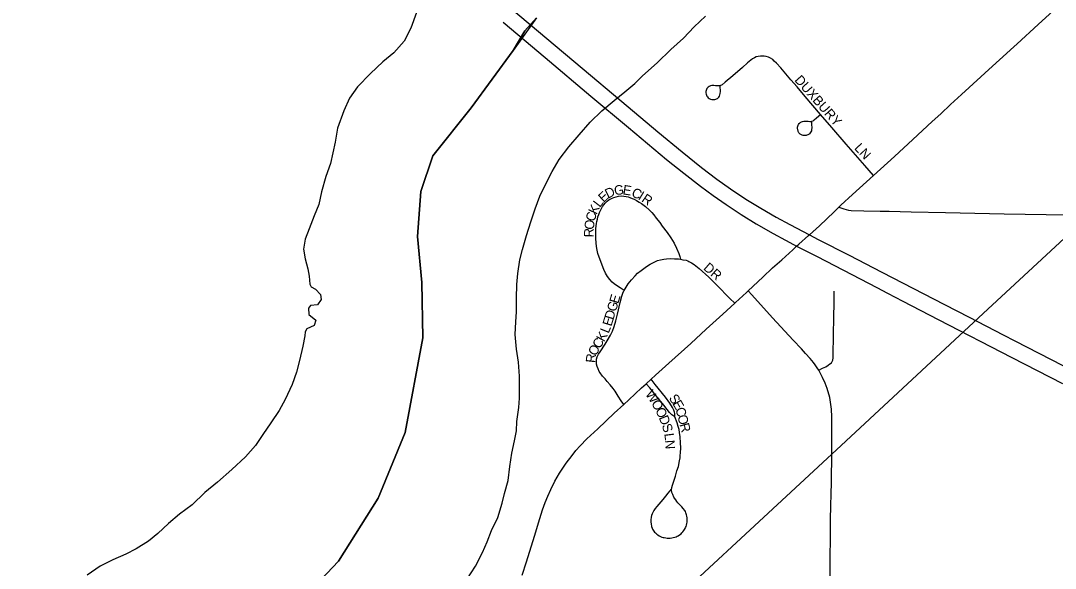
# Model space of a CAD drawing. Extents: x 1443599 to 1910620, y 1028088 to 1361369.
# Drawn here: x 1662843 to 1668244, y 1303454 to 1306313 of the extents above; entities that cross this region are included whole.
import ezdxf

# ---------------------------------------------------------------- set-up
doc = ezdxf.new("R2010")
doc.units = 0
for name, color, linetype in [('GM_X_Adjacent_County', 7, 'Continuous'), ('GM_X_Corporation', 7, 'Continuous'), ('GM_X_County', 7, 'Continuous'), ('GM_X_Interstate_Route', 7, 'Continuous'), ('GM_X_Major_River', 7, 'Continuous'), ('GM_X_Rail_Line', 7, 'Continuous'), ('GM_X_State_Route', 7, 'Continuous'), ('GM_X_Township', 7, 'Continuous'), ('GM_X_Township_Road', 7, 'Continuous'), ('GM_X_Township_Subdivision', 7, 'Continuous'), ('GM_X_Township_Subdivision_Text', 7, 'Continuous')]:
    doc.layers.add(name, color=color, linetype=linetype)

msp = doc.modelspace()

# ---------------------------------------------------------------- linework, layer by layer
at = {"layer": 'GM_X_Adjacent_County'}
msp.add_lwpolyline([(1665535.6, 1306327.3), (1665474.8, 1306259.5), (1665414.1, 1306156.9), (1665194.3, 1305857.7), (1664993.4, 1305608.3), (1664931.9, 1305420.7), (1664913.5, 1305186), (1664937.1, 1304946.7), (1664941.7, 1304657.4), (1664850.5, 1304163.1), (1664708, 1303820.3), (1664501.6, 1303490.6), (1664232.1, 1303206.3), (1664028.9, 1303049.3), (1663821.7, 1302888.4), (1663587, 1302756.1), (1663339.1, 1302668.2), (1663077.6, 1302602.6), (1662790, 1302535.5)], dxfattribs=at)
at = {"layer": 'GM_X_Corporation'}
msp.add_lwpolyline([(1665535.7, 1306327.3), (1665414.1, 1306156.9), (1665194.3, 1305857.7), (1664993.4, 1305608.3), (1664931.9, 1305420.7), (1664913.5, 1305186), (1664937.1, 1304946.7), (1664941.7, 1304657.4), (1664850.5, 1304163.1), (1664708, 1303820.3), (1664501.6, 1303490.6), (1664232.1, 1303206.3), (1664028.9, 1303049.3), (1663821.7, 1302888.4), (1663587, 1302756.1), (1663339.1, 1302668.2), (1663077.6, 1302602.6), (1662790, 1302535.5)], dxfattribs=at)
at = {"layer": 'GM_X_County'}
msp.add_lwpolyline([(1662790, 1302535.5), (1663077.6, 1302602.6), (1663339.1, 1302668.2), (1663587, 1302756.1), (1663821.7, 1302888.4), (1664028.9, 1303049.3), (1664232.1, 1303206.3), (1664501.6, 1303490.6), (1664708, 1303820.3), (1664850.5, 1304163.1), (1664941.7, 1304657.4), (1664937.1, 1304946.7), (1664913.5, 1305186), (1664931.9, 1305420.7), (1664993.4, 1305608.3), (1665194.3, 1305857.7), (1665414.1, 1306156.9), (1665474.8, 1306259.5), (1665535.6, 1306327.3)], dxfattribs=at)
at = {"layer": 'GM_X_Interstate_Route'}
for points in [[(1665404.5, 1306375.2), (1665774.6, 1306064.9), (1665980.7, 1305891.8), (1666168.8, 1305733), (1666295.4, 1305628.5), (1666397.5, 1305545.8), (1666476.1, 1305486.2), (1666548.3, 1305434.6), (1666627.5, 1305381.6), (1666706, 1305333.4), (1666785.9, 1305287.7), (1666858.1, 1305248.6), (1666960.2, 1305195.5), (1667006.6, 1305171.2), (1667167.1, 1305088.5), (1667338.9, 1304999.2), (1667666, 1304831.3), (1667794.4, 1304765.2), (1667972.2, 1304672.9), (1668033.4, 1304641.4), (1668283.3, 1304513.4)], [(1665361.3, 1306305.7), (1665580.8, 1306120.6), (1665819.6, 1305919.9), (1666015.6, 1305755.2), (1666214.7, 1305589.2), (1666303.8, 1305516.7), (1666391.9, 1305448.4), (1666457.8, 1305399.7), (1666524.8, 1305352.6), (1666604.4, 1305300.7), (1666682.6, 1305252.6), (1666770.6, 1305201.8), (1666834.6, 1305167.5)], [(1666834.6, 1305167.5), (1666877.5, 1305144.5), (1666893.4, 1305136.3), (1667000.1, 1305081.5), (1667180.9, 1304987.9), (1667311.8, 1304919.5), (1667367.2, 1304890.9), (1667448.4, 1304847.9), (1667632.5, 1304753.6), (1668017.8, 1304555.3), (1668282.4, 1304418.7)]]:
    msp.add_lwpolyline(points, dxfattribs=at)
at = {"layer": 'GM_X_Major_River'}
for points in [[(1664908.4, 1306356.8), (1664879.8, 1306274.8), (1664845.3, 1306206.9), (1664790.9, 1306145.1), (1664732.6, 1306097.5), (1664668.2, 1306037.8), (1664601.8, 1305968.1), (1664559.4, 1305908.3), (1664528.9, 1305842.4), (1664496.2, 1305752.4), (1664483.6, 1305678.3), (1664460.7, 1305568.2), (1664436.2, 1305500.2), (1664413.6, 1305420.2), (1664399.1, 1305354.2), (1664374.6, 1305294.2), (1664348.1, 1305226.2), (1664327.7, 1305172.3), (1664319.3, 1305120.2), (1664326.9, 1305070), (1664342.4, 1305017.8)], [(1665438.7, 1304992.3), (1665447.6, 1305064.3), (1665462.3, 1305118.3), (1665483.1, 1305192.2), (1665505.9, 1305262), (1665528.7, 1305329.9), (1665553.5, 1305397.7), (1665584.3, 1305461.5), (1665617, 1305525.2), (1665653.5, 1305588.5), (1665704.4, 1305654.4), (1665759, 1305717.9), (1665815.7, 1305783.3), (1665877.2, 1305843), (1665940.9, 1305896.1), (1665997.3, 1305941.5), (1666048.1, 1305985.1), (1666089, 1306024.9), (1666164.8, 1306093.8), (1666237.5, 1306163), (1666302.1, 1306222.4), (1666358.7, 1306281.8), (1666417.3, 1306337.2)], [(1664342.4, 1305017.8), (1664349, 1304979.7), (1664351.7, 1304937.5), (1664359.6, 1304923.4), (1664381.5, 1304911.2), (1664407.2, 1304883), (1664410.9, 1304857.5), (1664392.8, 1304828.9), (1664354.8, 1304825.2), (1664344.7, 1304811.3), (1664347.6, 1304779.8), (1664383.6, 1304749.6), (1664373.9, 1304720.8), (1664336.2, 1304705), (1664327.8, 1304689.1), (1664325.6, 1304667), (1664315.2, 1304613)], [(1665171.5, 1303394.4), (1665216.3, 1303464.1), (1665253.1, 1303535.8), (1665278.1, 1303592.3), (1665300.4, 1303651.4), (1665333.2, 1303719.1), (1665356.1, 1303793), (1665368.7, 1303845), (1665387.5, 1303912.9), (1665396.3, 1303984.9), (1665407.2, 1304054.9), (1665420, 1304118.9), (1665430.6, 1304170.9), (1665433.2, 1304220.9), (1665444.1, 1304292.9), (1665446.6, 1304342.1), (1665447.3, 1304395.1), (1665446.1, 1304457.2), (1665441, 1304529.4), (1665431.9, 1304597.7), (1665424.8, 1304673.9), (1665427.6, 1304740), (1665430.3, 1304792.1), (1665431.2, 1304863.9), (1665432.1, 1304936.3), (1665438.7, 1304992.3)], [(1664315.2, 1304613), (1664298.6, 1304538.9), (1664283.1, 1304477.1), (1664259.6, 1304412.9), (1664222.7, 1304334.7), (1664192.6, 1304277.1), (1664148.2, 1304213.2), (1664106.4, 1304152), (1664067.6, 1304094.5), (1664017, 1304035.8), (1663944.6, 1303970.2), (1663870.1, 1303902.6), (1663803.8, 1303848.9), (1663737.4, 1303785.3), (1663671.1, 1303735.7), (1663614.9, 1303688), (1663558.8, 1303634.8), (1663510, 1303594.6), (1663446.1, 1303554.9), (1663391.9, 1303527.2), (1663323.8, 1303497.7), (1663257.7, 1303464.1), (1663189.4, 1303418.5)]]:
    msp.add_lwpolyline(points, dxfattribs=at)
at = {"layer": 'GM_X_Rail_Line'}
msp.add_lwpolyline([(1662816.3, 1300093.3), (1662986, 1300250.7), (1663553.9, 1300777.6), (1665962.6, 1303015.1), (1667076.6, 1304049.8), (1667890.9, 1304806.6), (1670146.3, 1306896.4), (1673619.7, 1310124.8), (1673743.8, 1310238.6)], dxfattribs=at)
at = {"layer": 'GM_X_State_Route'}
for points in [[(1666872.9, 1305117.3), (1666893.4, 1305136.3), (1666904.2, 1305146.5), (1666955.5, 1305191.2), (1666960.2, 1305195.5), (1667012.1, 1305242.6), (1667089.6, 1305315.5), (1667114, 1305339), (1667125, 1305349.7), (1667185.3, 1305405.7), (1667294.9, 1305505.6), (1667403.8, 1305604.8), (1667500.6, 1305693.6), (1667601.5, 1305786.3), (1667645.7, 1305826.9), (1667697.2, 1305874.8), (1667754, 1305927.6), (1667915.8, 1306075), (1667988.4, 1306141.3), (1668010.4, 1306161.3), (1668045.3, 1306193.1), (1668154.7, 1306292.5), (1668291.2, 1306418.9)], [(1665460.7, 1303417.4), (1665483.2, 1303486.8), (1665508.4, 1303565.2), (1665526.8, 1303626.2), (1665545.2, 1303691.1), (1665566.6, 1303758.6), (1665580.7, 1303797.7), (1665593.8, 1303829.6), (1665610.4, 1303865.6), (1665631.9, 1303908.6), (1665656, 1303950.7), (1665672.7, 1303976.1), (1665690.9, 1304003.4), (1665720.8, 1304043.3), (1665741, 1304068.7), (1665763, 1304093.8), (1665797.5, 1304129.4), (1665855, 1304182.7), (1665941.2, 1304264.3), (1665990.6, 1304309.7), (1666017.1, 1304334.1), (1666083.8, 1304396.4), (1666107.5, 1304417.8), (1666133.9, 1304441.6), (1666156.1, 1304461.7), (1666227.1, 1304525.3), (1666341.5, 1304628.4), (1666420.4, 1304702.1), (1666508, 1304780.2), (1666571.1, 1304838.4), (1666575.1, 1304842), (1666631.6, 1304894.7), (1666639.9, 1304902.3), (1666716.6, 1304973.2), (1666768.4, 1305021.9), (1666815.7, 1305064), (1666872.9, 1305117.3)]]:
    msp.add_lwpolyline(points, dxfattribs=at)
at = {"layer": 'GM_X_Township'}
msp.add_lwpolyline([(1662790, 1302535.5), (1663077.6, 1302602.6), (1663339.1, 1302668.2), (1663587, 1302756.1), (1663821.7, 1302888.4), (1664028.9, 1303049.3), (1664232.1, 1303206.3), (1664501.6, 1303490.6), (1664708, 1303820.3), (1664850.5, 1304163.1), (1664941.7, 1304657.4), (1664937.1, 1304946.7), (1664913.5, 1305186), (1664931.9, 1305420.7), (1664993.4, 1305608.3), (1665194.3, 1305857.7), (1665414.1, 1306156.9), (1665474.8, 1306259.5), (1665535.6, 1306327.3)], dxfattribs=at)
at = {"layer": 'GM_X_Township_Road'}
for points in [[(1667114, 1305339), (1667139.2, 1305331), (1667152, 1305326.9), (1667164.1, 1305324.1), (1667178.9, 1305322.6), (1667244.6, 1305321), (1667330, 1305319.1)], [(1667330, 1305319.1), (1667375.9, 1305318.1), (1667491.4, 1305315.8)], [(1667491.4, 1305315.8), (1667671.2, 1305312.3), (1667976.7, 1305304.2), (1668196.3, 1305301), (1668294.8, 1305298.8)], [(1667009.3, 1304488.4), (1667009.3, 1304488.5), (1667000.7, 1304501.1), (1666990.9, 1304515.4), (1666981.7, 1304528), (1666963.4, 1304549.2), (1666940.5, 1304575), (1666918.1, 1304599.6), (1666875.1, 1304644.9), (1666767.9, 1304762.3), (1666659, 1304881.4), (1666639.9, 1304902.3)], [(1667009.3, 1304488.4), (1667029.2, 1304498.1), (1667045.5, 1304506.1), (1667057.6, 1304513.6), (1667067.1, 1304520.7), (1667074.7, 1304527.4), (1667079.7, 1304533.6), (1667083, 1304541.1), (1667084.7, 1304552), (1667085.1, 1304564.9), (1667086.7, 1304672.5), (1667087.8, 1304763), (1667088.8, 1304841.4), (1667089.5, 1304900.6)], [(1667075.4, 1303948.8), (1667076.7, 1304010.1), (1667076.9, 1304031.9), (1667077.2, 1304059.4), (1667077.6, 1304093.8), (1667077.7, 1304126.4), (1667077.8, 1304218.8), (1667077.6, 1304245.3), (1667075.3, 1304285), (1667070.8, 1304321.1), (1667066, 1304346.2), (1667052.9, 1304392.8), (1667043.1, 1304420.3), (1667029.3, 1304450.7), (1667020.7, 1304467.9), (1667009.3, 1304488.4)], [(1667067.8, 1303369.6), (1667069.2, 1303498.2), (1667069.6, 1303623), (1667070.4, 1303700.9), (1667072.9, 1303787.2), (1667074, 1303835.8), (1667075.8, 1303907.8), (1667075.4, 1303948.8)]]:
    msp.add_lwpolyline(points, dxfattribs=at)
at = {"layer": 'GM_X_Township_Subdivision'}
for points in [[(1667018.5, 1305824.1), (1666938.6, 1305917.3), (1666895.9, 1305967.4), (1666863.7, 1306004.4), (1666810.2, 1306066.5), (1666788.3, 1306090.9), (1666777.1, 1306102.4), (1666768.9, 1306110), (1666757.9, 1306117.2), (1666746.1, 1306122.4), (1666735.1, 1306125.6), (1666724, 1306127.2), (1666713.9, 1306127.6), (1666704.1, 1306127.5), (1666693, 1306126.6), (1666682.6, 1306124), (1666673.5, 1306119.7), (1666663.1, 1306113.5), (1666637, 1306092.3), (1666610.7, 1306069.5), (1666559.9, 1306025.5), (1666520.8, 1305991.4), (1666504.2, 1305978.9), (1666493, 1305973.6), (1666486.4, 1305972.6), (1666479, 1305972.6), (1666470, 1305973.7), (1666461.2, 1305974.7), (1666455.9, 1305975), (1666450.2, 1305974.7), (1666444.3, 1305972.7), (1666436.8, 1305969.1), (1666432.1, 1305966.1), (1666428.3, 1305962.5), (1666425.3, 1305958.3), (1666422.5, 1305953.5), (1666420.7, 1305948.8), (1666419.9, 1305943.4), (1666419.9, 1305936.2), (1666420.8, 1305928.8), (1666422.3, 1305923.5), (1666424.6, 1305918.9), (1666427.5, 1305914.8), (1666431.6, 1305910.5), (1666437.2, 1305906.3), (1666443.3, 1305903.4), (1666450.5, 1305901.4), (1666458.6, 1305900.8), (1666465.8, 1305901.4), (1666470.9, 1305902.7), (1666475.2, 1305904.3), (1666479.6, 1305907), (1666483.7, 1305910.6), (1666487.5, 1305914.5), (1666490.2, 1305918.7), (1666493.2, 1305925.5), (1666494.8, 1305933.7), (1666495.4, 1305943.5), (1666494, 1305970.8)], [(1666971, 1305783.5), (1666971.9, 1305770.5), (1666972.3, 1305754), (1666971.4, 1305744.3), (1666970.3, 1305738.5), (1666967.7, 1305732.4), (1666964.2, 1305727), (1666961.1, 1305723.2), (1666958.3, 1305720.7), (1666955.2, 1305718.6), (1666951.5, 1305716.7), (1666947.5, 1305714.9), (1666943.1, 1305713.9), (1666937.9, 1305713.4), (1666932.5, 1305713.4), (1666927.4, 1305714.3), (1666923, 1305715.3), (1666918.5, 1305717), (1666914.7, 1305719.1), (1666911.5, 1305721), (1666908.6, 1305723.8), (1666905.8, 1305727.3), (1666903.7, 1305730.8), (1666901.9, 1305734.5), (1666900.7, 1305737.8), (1666899.8, 1305740.9), (1666899, 1305744.8), (1666898.6, 1305748.6), (1666898.4, 1305753.2), (1666898.6, 1305757.7), (1666899.5, 1305762.6), (1666901.2, 1305767.3), (1666903.7, 1305771.5), (1666906.8, 1305775.7), (1666909.6, 1305778.6), (1666912, 1305780.9), (1666915.2, 1305783), (1666919.4, 1305785.3), (1666923.7, 1305786.8), (1666930.4, 1305788.4), (1666935.2, 1305789.1), (1666940.3, 1305788.9), (1666945.7, 1305788.6), (1666954.1, 1305787.7), (1666962.1, 1305787), (1666967.9, 1305786.7), (1666973.4, 1305788.1), (1666979.1, 1305790.9), (1666985.7, 1305795.1), (1666997.7, 1305805.7), (1667018.5, 1305824.1)], [(1667294.9, 1305505.6), (1667249.8, 1305557.3), (1667152.9, 1305668.7), (1667077.5, 1305755.4), (1667018.5, 1305824.1)], [(1665993, 1304903.7), (1665972, 1304917.4), (1665958, 1304926.5), (1665940.5, 1304939.4), (1665930.4, 1304948.5), (1665918.4, 1304961.5), (1665906.7, 1304977.3), (1665901.4, 1304985.5), (1665896.4, 1304994.1), (1665887, 1305014.8), (1665867.6, 1305063.6), (1665856.2, 1305097.8), (1665850, 1305123.3), (1665846.3, 1305149.2), (1665844.6, 1305178.6), (1665844.5, 1305211.2), (1665845.6, 1305227.5), (1665848.5, 1305253.4), (1665850.6, 1305264.7), (1665853.4, 1305277.3), (1665856.3, 1305288.6), (1665860.7, 1305300.9), (1665864.9, 1305311.5), (1665869.8, 1305322), (1665874.6, 1305332.2), (1665880.6, 1305342.3), (1665886.4, 1305351.4), (1665895.3, 1305361.9), (1665904, 1305370.2), (1665913.1, 1305377.2), (1665920.1, 1305381.4), (1665930.2, 1305386.3), (1665939.6, 1305390.2), (1665951.5, 1305394), (1665963, 1305396.8), (1665977, 1305398.2), (1665991.5, 1305397.3), (1666004.4, 1305395.4), (1666014.7, 1305393), (1666023.5, 1305390.2), (1666035.7, 1305385.3), (1666045.2, 1305380.8), (1666057.6, 1305374.2), (1666072.1, 1305366.1), (1666084.3, 1305358.1), (1666104.2, 1305343.1), (1666124.9, 1305324.6), (1666137.1, 1305311.3), (1666147.2, 1305300.1), (1666160.8, 1305282.3), (1666178.6, 1305258.9), (1666192.4, 1305240.8), (1666218.2, 1305206.9), (1666236.8, 1305179.9), (1666253.7, 1305151.9), (1666267.1, 1305125.6), (1666278.4, 1305098.2), (1666283.2, 1305081.8), (1666287.5, 1305067.3)], [(1665993, 1304903.7), (1666004.1, 1304922.3), (1666014.8, 1304938.5), (1666031.3, 1304959.7), (1666049.9, 1304981.4), (1666063.6, 1304994.2), (1666082, 1305009.3), (1666110, 1305030.3), (1666129.2, 1305041.8), (1666149.4, 1305052), (1666168, 1305060.1), (1666183.3, 1305065.3), (1666199.8, 1305068.5), (1666214.8, 1305069.5), (1666235.7, 1305070.6), (1666256.7, 1305070.2), (1666276.3, 1305069.2), (1666287.5, 1305067.3)], [(1666287.5, 1305067.3), (1666299.7, 1305065.3), (1666316.5, 1305061.9), (1666324.7, 1305059), (1666331.5, 1305056.3), (1666344.3, 1305049), (1666358.3, 1305040.4), (1666367.4, 1305033.4), (1666384.4, 1305019.7), (1666435.6, 1304973.2), (1666467.7, 1304940.5), (1666492.2, 1304915.7), (1666528.4, 1304878.9), (1666545, 1304863.2), (1666571.1, 1304838.4)], [(1665990.6, 1304309.7), (1665978.2, 1304328.2), (1665961.4, 1304353.4), (1665945.3, 1304378.2), (1665935.5, 1304392.1), (1665919.8, 1304412.4), (1665904.7, 1304429.9), (1665893.9, 1304442.4), (1665879.9, 1304457.8), (1665867.3, 1304474), (1665862.4, 1304481.9), (1665856.8, 1304494.5), (1665852.5, 1304506.8), (1665849.5, 1304519.5), (1665848.1, 1304534), (1665849.5, 1304545.5), (1665853, 1304558.1), (1665859.6, 1304571.7), (1665867.3, 1304584), (1665893.9, 1304624.4), (1665904.4, 1304641.1), (1665922.2, 1304671.9), (1665931.8, 1304692.4), (1665941.3, 1304716.8), (1665949.7, 1304745.2), (1665958.7, 1304780.1), (1665972.5, 1304840.8), (1665981.4, 1304875.4), (1665987, 1304890.5), (1665992.2, 1304902.4), (1665993, 1304903.7)], [(1666256.9, 1304244.6), (1666257.2, 1304262), (1666256.1, 1304269.5), (1666253, 1304279.8), (1666245.2, 1304294.2), (1666230.8, 1304315.9), (1666208.2, 1304347.2), (1666155.8, 1304413.8), (1666133.9, 1304441.6)], [(1666256.9, 1304244.6), (1666242.7, 1304255.6), (1666236.7, 1304260.6), (1666229.9, 1304267.7), (1666217.5, 1304283.7), (1666200.8, 1304305.3), (1666168, 1304346), (1666126.4, 1304395.5), (1666107.5, 1304417.8)], [(1666260.9, 1303813.4), (1666253, 1303825.5), (1666246.5, 1303839.5), (1666242.8, 1303848.9), (1666240.7, 1303862.9), (1666241.9, 1303876), (1666246, 1303887.9), (1666253, 1303908.9), (1666261.2, 1303934), (1666268.6, 1303962.7), (1666276, 1303985.7), (1666282.5, 1304014.5), (1666284.8, 1304030.5), (1666286.2, 1304043.3), (1666287.4, 1304057.2), (1666288.3, 1304082.3), (1666287, 1304109), (1666285, 1304141), (1666282.1, 1304162.8), (1666279.6, 1304178.8), (1666275.5, 1304194.8), (1666269, 1304214.1), (1666256.9, 1304244.6)], [(1666239, 1303866.8), (1666221.7, 1303845.5), (1666209.7, 1303831), (1666194.7, 1303813.3), (1666173.8, 1303788.5), (1666163.8, 1303775.8), (1666155.2, 1303765.6), (1666148.7, 1303755.8), (1666142.9, 1303745.8), (1666139, 1303737.8), (1666135.7, 1303728.7), (1666134, 1303720.4), (1666132.5, 1303707.2), (1666132.9, 1303695.4), (1666133.8, 1303685.7), (1666136.3, 1303672), (1666138.7, 1303663.4), (1666141.4, 1303658.2), (1666144.4, 1303652.8), (1666148.2, 1303647.6), (1666151.9, 1303643), (1666156.6, 1303638.2), (1666163.4, 1303632.4), (1666169.7, 1303627.6), (1666176.3, 1303623.6), (1666183.2, 1303620), (1666190.2, 1303617), (1666196.4, 1303615), (1666202.2, 1303613.7), (1666209.9, 1303612.4), (1666217.7, 1303611.7), (1666225.5, 1303611.5), (1666233.3, 1303611.7), (1666242.4, 1303612.8), (1666248.8, 1303614), (1666257.4, 1303616.1), (1666263.9, 1303618.3), (1666270.2, 1303620.7), (1666275.3, 1303623.2), (1666282.8, 1303627.8), (1666290, 1303633.3), (1666294.5, 1303638.3), (1666300.2, 1303644.6), (1666304.4, 1303650.5), (1666308.2, 1303655.7), (1666311.3, 1303660.9), (1666313.9, 1303665.9), (1666316.3, 1303672), (1666318.8, 1303679.5), (1666320.3, 1303687), (1666321.4, 1303695), (1666322.1, 1303702.4), (1666322.3, 1303711), (1666321.6, 1303718), (1666320.4, 1303725.8), (1666318.7, 1303733.3), (1666317.3, 1303738.6), (1666315.3, 1303744), (1666312.7, 1303750.1), (1666309.1, 1303756), (1666301.9, 1303766.1), (1666293.8, 1303774.9), (1666287.2, 1303781.5), (1666280.6, 1303788.3), (1666273.6, 1303796.1), (1666267.8, 1303803.3), (1666262.1, 1303811.6), (1666260.9, 1303813.4)]]:
    msp.add_lwpolyline(points, dxfattribs=at)

# ---------------------------------------------------------------- texts
at = {"layer": 'GM_X_Township_Subdivision_Text'}
for s, rotation, p in [('DUXBURY', 311.5683, (1666879.5, 1306001.3)), ('LN', 312.8801, (1667191.3, 1305645.6)), ('E', 43.7441, (1665886.3, 1305360.9)), ('D', 27.2494, (1665908.6, 1305383.1)), ('G', 6.1326, (1665943.1, 1305401.8)), ('E', 351.1666, (1665983.4, 1305406.6)), ('C', 336.3678, (1666027.4, 1305397.7)), ('I', 329.2686, (1666062.2, 1305382.6)), ('L', 51.9501, (1665865.9, 1305334.6)), ('R', 325.6903, (1666080.4, 1305371.8)), ('C', 75.0686, (1665838.9, 1305261.4)), ('K', 64.2951, (1665848.3, 1305297.4)), ('O', 83.1867, (1665834.1, 1305219.6)), ('R', 88.2996, (1665833, 1305181.2)), ('DR', 319.0856, (1666403.2, 1305016.9)), ('E', 73.2777, (1665962, 1304832.5)), ('G', 73.2589, (1665949.3, 1304790.3)), ('E', 73.0872, (1665926.3, 1304714.4)), ('D', 73.2748, (1665936.6, 1304748.2)), ('L', 68.1714, (1665911.7, 1304677.3)), ('C', 58.5739, (1665865.9, 1304596.6)), ('K', 61.4963, (1665888, 1304632.8)), ('O', 60.1982, (1665844.3, 1304558.8)), ('R', 83.9173, (1665841.7, 1304524.6)), ('W', 304.5388, (1666101.1, 1304362.8)), ('O', 299.4792, (1666132.9, 1304316.7)), ('S', 304.372, (1666224, 1304342.3)), ('E', 300.2702, (1666243.4, 1304314)), ('O', 295.7049, (1666154.2, 1304279.2)), ('C', 286.0455, (1666259.9, 1304286.6)), ('D', 291.7892, (1666172.9, 1304240.4)), ('O', 283.8825, (1666270.7, 1304249.1)), ('S', 287.8561, (1666188.9, 1304200.4)), ('R', 285.3554, (1666281.6, 1304205)), ('L', 277.0403, (1666202.4, 1304156.5)), ('N', 273.5205, (1666206.6, 1304122.3))]:
    msp.add_text(s, height=50, rotation=rotation, dxfattribs=at).set_placement(p)

doc.saveas('drawing.dxf')
